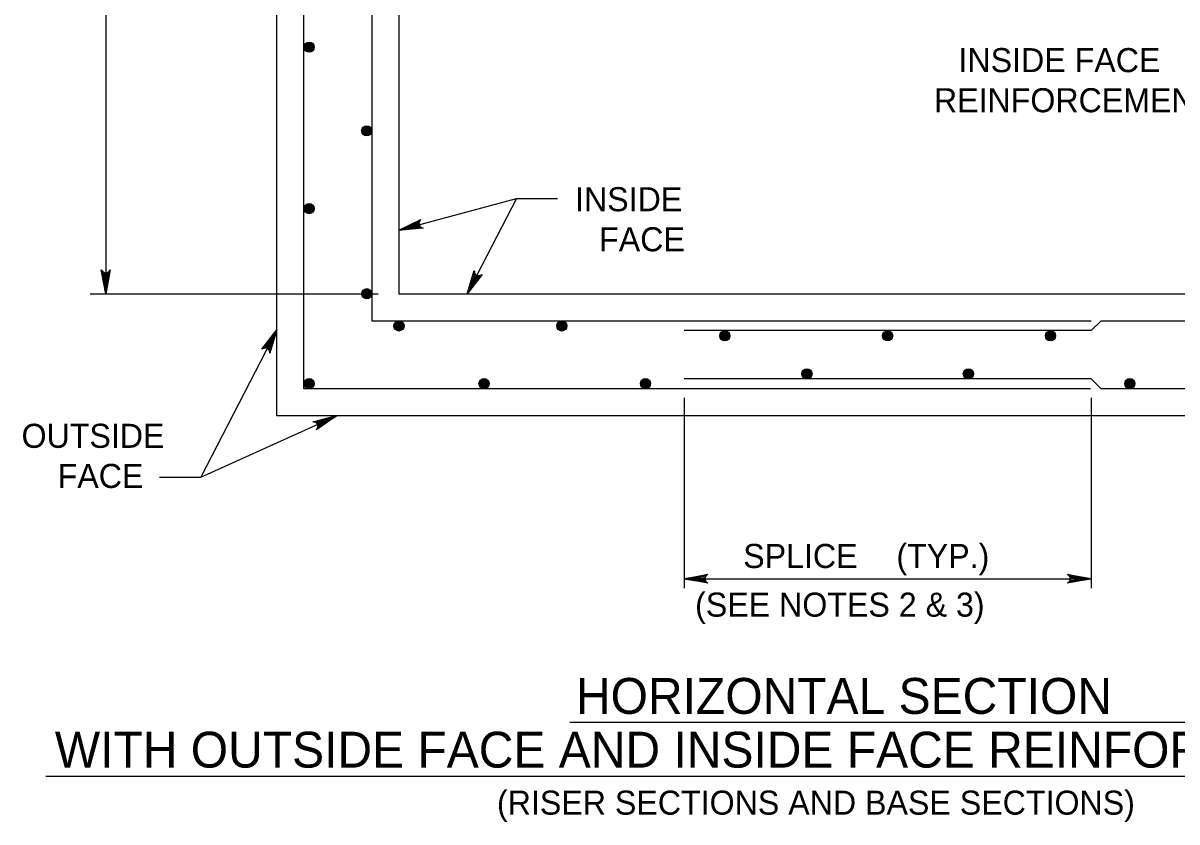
# Model space of a CAD drawing. Extents: x -6420 to 49575, y -4552 to 11624.
# Drawn here: x 2962.1 to 3434.4, y 6892 to 7218.9 of the extents above; entities that cross this region are included whole.
import ezdxf

# ---------------------------------------------------------------- set-up
doc = ezdxf.new("R2010")
doc.units = 0
doc.layers.add('1', color=7, linetype='Continuous')

msp = doc.modelspace()

# ---------------------------------------------------------------- linework, layer by layer
at = {"layer": '1'}
for p, q in [((3077.1, 7069.3), (3077.1, 7547.08)), ((3104.88, 7519.31), (3104.88, 7097.07)), ((2995.99, 7508.19), (2995.99, 7108.18)), ((3115.99, 7134.25), (3164.04, 7147.19)), ((3164.04, 7147.19), (3143.92, 7108.18)), ((3164.04, 7147.19), (3180.92, 7147.19)), ((2989.62, 7108.18), (3107.46, 7108.18)), ((3065.99, 7093.36), (3034.88, 7033.07)), ((3104.88, 7097.07), (3399.33, 7097.07)), ((3399.33, 7093.07), (3403.33, 7097.07)), ((3403.33, 7097.07), (3527.11, 7097.07)), ((3399.33, 7093.07), (3232.66, 7093.07)), ((3399.33, 7073.3), (3232.66, 7073.3)), ((3399.33, 7073.3), (3403.33, 7069.3)), ((3399.08, 7069.3), (3077.1, 7069.3)), ((3232.66, 7065.6), (3232.66, 6987.71)), ((3399.33, 7065.6), (3399.33, 6987.71)), ((3554.88, 7069.3), (3403.33, 7069.3)), ((3034.88, 7033.07), (3090.42, 7058.18)), ((3018, 7033.07), (3034.88, 7033.07)), ((3232.66, 6991.52), (3399.33, 6991.52)), ((3185.91, 6932.81), (3450.1, 6932.81)), ((2971.41, 6910.81), (3664.19, 6910.81))]:
    msp.add_line(p, q, dxfattribs=at)
for points in [[(3065.99, 7558.19), (3566, 7558.19), (3566, 7058.18), (3065.99, 7058.18)], [(3115.99, 7108.18), (3516, 7108.18), (3516, 7508.19), (3115.99, 7508.19)]]:
    msp.add_lwpolyline(points, close=True, dxfattribs=at)
for points in [[(3115.99, 7134.25), (3124.96, 7138.57), (3124.66, 7138.22), (3124.37, 7137.87), (3124.27, 7137.5), (3124.16, 7137.13), (3124.19, 7136.8), (3124.23, 7136.47), (3124.37, 7136.17), (3124.51, 7135.86), (3124.78, 7135.6), (3125.05, 7135.33), (3125.48, 7135.18), (3125.92, 7135.02), (3115.99, 7134.25), (3125.48, 7135.18), (3125.05, 7135.33), (3115.99, 7134.25), (3124.78, 7135.6), (3124.51, 7135.86), (3115.99, 7134.25), (3124.37, 7136.17), (3124.23, 7136.47), (3115.99, 7134.25), (3124.19, 7136.8), (3124.16, 7137.13), (3115.99, 7134.25), (3124.27, 7137.5), (3124.37, 7137.87), (3115.99, 7134.25), (3124.66, 7138.22)], [(2995.99, 7108.18), (2994.15, 7117.97), (2994.41, 7117.59), (2994.68, 7117.22), (2995, 7117.02), (2995.33, 7116.83), (2995.66, 7116.77), (2995.99, 7116.71), (2996.32, 7116.77), (2996.64, 7116.83), (2996.97, 7117.02), (2997.3, 7117.22), (2997.56, 7117.59), (2997.82, 7117.97), (2995.99, 7108.18), (2997.56, 7117.59), (2997.3, 7117.22), (2995.99, 7108.18), (2996.97, 7117.02), (2996.64, 7116.83), (2995.99, 7108.18), (2996.32, 7116.77), (2995.99, 7116.71), (2995.99, 7108.18), (2995.66, 7116.77), (2995.33, 7116.83), (2995.99, 7108.18), (2995, 7117.02), (2994.68, 7117.22), (2995.99, 7108.18), (2994.41, 7117.59)], [(3143.92, 7108.18), (3146.77, 7117.72), (3146.83, 7117.27), (3146.89, 7116.81), (3147.09, 7116.49), (3147.3, 7116.17), (3147.56, 7115.96), (3147.83, 7115.76), (3148.14, 7115.66), (3148.46, 7115.56), (3148.84, 7115.59), (3149.22, 7115.61), (3149.63, 7115.82), (3150.03, 7116.04), (3143.92, 7108.18), (3149.63, 7115.82), (3149.22, 7115.61), (3143.92, 7108.18), (3148.84, 7115.59), (3148.46, 7115.56), (3143.92, 7108.18), (3148.14, 7115.66), (3147.83, 7115.76), (3143.92, 7108.18), (3147.56, 7115.96), (3147.3, 7116.17), (3143.92, 7108.18), (3147.09, 7116.49), (3146.89, 7116.81), (3143.92, 7108.18), (3146.83, 7117.27)], [(3065.99, 7093.36), (3063.13, 7083.82), (3063.07, 7084.27), (3063.01, 7084.73), (3062.81, 7085.05), (3062.61, 7085.37), (3062.34, 7085.57), (3062.08, 7085.78), (3061.76, 7085.88), (3061.44, 7085.98), (3061.06, 7085.95), (3060.68, 7085.93), (3060.28, 7085.72), (3059.87, 7085.5), (3065.99, 7093.36), (3060.28, 7085.72), (3060.68, 7085.93), (3065.99, 7093.36), (3061.06, 7085.95), (3061.44, 7085.98), (3065.99, 7093.36), (3061.76, 7085.88), (3062.08, 7085.78), (3065.99, 7093.36), (3062.34, 7085.57), (3062.61, 7085.37), (3065.99, 7093.36), (3062.81, 7085.05), (3063.01, 7084.73), (3065.99, 7093.36), (3063.07, 7084.27)], [(3090.42, 7058.18), (3082.26, 7052.48), (3082.5, 7052.87), (3082.73, 7053.27), (3082.78, 7053.65), (3082.82, 7054.02), (3082.73, 7054.35), (3082.65, 7054.67), (3082.46, 7054.94), (3082.28, 7055.22), (3081.96, 7055.44), (3081.65, 7055.66), (3081.2, 7055.74), (3080.75, 7055.82), (3090.42, 7058.18), (3081.2, 7055.74), (3081.65, 7055.66), (3090.42, 7058.18), (3081.96, 7055.44), (3082.28, 7055.22), (3090.42, 7058.18), (3082.46, 7054.94), (3082.65, 7054.67), (3090.42, 7058.18), (3082.73, 7054.35), (3082.82, 7054.02), (3090.42, 7058.18), (3082.78, 7053.65), (3082.73, 7053.27), (3090.42, 7058.18), (3082.5, 7052.87)], [(3232.66, 6991.52), (3242.45, 6993.35), (3242.07, 6993.09), (3241.69, 6992.83), (3241.5, 6992.5), (3241.3, 6992.17), (3241.25, 6991.84), (3241.19, 6991.52), (3241.25, 6991.19), (3241.3, 6990.86), (3241.5, 6990.53), (3241.69, 6990.2), (3242.07, 6989.94), (3242.45, 6989.68), (3232.66, 6991.52), (3242.07, 6989.94), (3241.69, 6990.2), (3232.66, 6991.52), (3241.5, 6990.53), (3241.3, 6990.86), (3232.66, 6991.52), (3241.25, 6991.19), (3241.19, 6991.52), (3232.66, 6991.52), (3241.25, 6991.84), (3241.3, 6992.17), (3232.66, 6991.52), (3241.5, 6992.5), (3241.69, 6992.83), (3232.66, 6991.52), (3242.07, 6993.09)], [(3399.33, 6991.52), (3389.54, 6989.68), (3389.92, 6989.94), (3390.29, 6990.2), (3390.49, 6990.53), (3390.68, 6990.86), (3390.74, 6991.19), (3390.8, 6991.52), (3390.74, 6991.84), (3390.68, 6992.17), (3390.49, 6992.5), (3390.29, 6992.83), (3389.92, 6993.09), (3389.54, 6993.35), (3399.33, 6991.52), (3389.92, 6993.09), (3390.29, 6992.83), (3399.33, 6991.52), (3390.49, 6992.5), (3390.68, 6992.17), (3399.33, 6991.52), (3390.74, 6991.84), (3390.8, 6991.52), (3399.33, 6991.52), (3390.74, 6991.19), (3390.68, 6990.86), (3399.33, 6991.52), (3390.49, 6990.53), (3390.29, 6990.2), (3399.33, 6991.52), (3389.92, 6989.94)]]:
    msp.add_lwpolyline(points, dxfattribs=at)
for centre, radius in [((3079.19, 7209.07), 2.08), ((3079.19, 7209.07), 1.94), ((3079.19, 7209.07), 1.79), ((3079.19, 7209.07), 1.64), ((3079.19, 7209.07), 1.49), ((3079.19, 7209.07), 1.34), ((3079.19, 7209.07), 1.2), ((3079.19, 7209.07), 1.05), ((3079.19, 7209.07), 0.9), ((3079.19, 7209.07), 0.752), ((3079.19, 7209.07), 0.604), ((3079.19, 7209.07), 0.456), ((3079.19, 7209.07), 0.308), ((3079.19, 7209.07), 0.16), ((3102.79, 7174.85), 2.08), ((3102.79, 7174.85), 1.94), ((3102.79, 7174.85), 1.79), ((3102.79, 7174.85), 1.64), ((3102.79, 7174.85), 1.49), ((3102.79, 7174.85), 1.34), ((3102.79, 7174.85), 1.2), ((3102.79, 7174.85), 1.05), ((3102.79, 7174.85), 0.9), ((3102.79, 7174.85), 0.752), ((3102.79, 7174.85), 0.604), ((3102.79, 7174.85), 0.456), ((3102.79, 7174.85), 0.308), ((3102.79, 7174.85), 0.16), ((3079.19, 7143), 2.08), ((3079.19, 7143), 1.94), ((3079.19, 7143), 1.79), ((3079.19, 7143), 1.64), ((3079.19, 7143), 1.49), ((3079.19, 7143), 1.34), ((3079.19, 7143), 1.2), ((3079.19, 7143), 1.05), ((3079.19, 7143), 0.9), ((3079.19, 7143), 0.752), ((3079.19, 7143), 0.604), ((3079.19, 7143), 0.456), ((3079.19, 7143), 0.308), ((3079.19, 7143), 0.16), ((3102.79, 7108.18), 2.08), ((3102.79, 7108.18), 1.94), ((3102.79, 7108.18), 1.79), ((3102.79, 7108.18), 1.64), ((3102.79, 7108.18), 1.49), ((3102.79, 7108.18), 1.34), ((3102.79, 7108.18), 1.2), ((3102.79, 7108.18), 1.05), ((3102.79, 7108.18), 0.9), ((3102.79, 7108.18), 0.752), ((3102.79, 7108.18), 0.604), ((3102.79, 7108.18), 0.456), ((3102.79, 7108.18), 0.308), ((3102.79, 7108.18), 0.16), ((3115.99, 7094.98), 2.08), ((3115.99, 7094.98), 1.94), ((3115.99, 7094.98), 1.79), ((3115.99, 7094.98), 1.64), ((3115.99, 7094.98), 1.49), ((3115.99, 7094.98), 1.34), ((3115.99, 7094.98), 1.2), ((3115.99, 7094.98), 1.05), ((3115.99, 7094.98), 0.9), ((3115.99, 7094.98), 0.752), ((3115.99, 7094.98), 0.604), ((3115.99, 7094.98), 0.456), ((3115.99, 7094.98), 0.308), ((3115.99, 7094.98), 0.16), ((3182.66, 7094.98), 2.08), ((3182.66, 7094.98), 1.94), ((3182.66, 7094.98), 1.79), ((3182.66, 7094.98), 1.64), ((3182.66, 7094.98), 1.49), ((3182.66, 7094.98), 1.34), ((3182.66, 7094.98), 1.2), ((3182.66, 7094.98), 1.05), ((3182.66, 7094.98), 0.9), ((3182.66, 7094.98), 0.752), ((3182.66, 7094.98), 0.604), ((3182.66, 7094.98), 0.456), ((3182.66, 7094.98), 0.308), ((3182.66, 7094.98), 0.16), ((3249.32, 7090.98), 2.08), ((3249.32, 7090.98), 1.94), ((3249.32, 7090.98), 1.79), ((3249.32, 7090.98), 1.64), ((3249.32, 7090.98), 1.49), ((3249.32, 7090.98), 1.34), ((3249.32, 7090.98), 1.2), ((3249.32, 7090.98), 1.05), ((3249.32, 7090.98), 0.9), ((3249.32, 7090.98), 0.752), ((3249.32, 7090.98), 0.604), ((3249.32, 7090.98), 0.456), ((3249.32, 7090.98), 0.308), ((3249.32, 7090.98), 0.16), ((3315.99, 7090.98), 2.08), ((3315.99, 7090.98), 1.94), ((3315.99, 7090.98), 1.79), ((3315.99, 7090.98), 1.64), ((3315.99, 7090.98), 1.49), ((3315.99, 7090.98), 1.34), ((3315.99, 7090.98), 1.2), ((3315.99, 7090.98), 1.05), ((3315.99, 7090.98), 0.9), ((3315.99, 7090.98), 0.752), ((3315.99, 7090.98), 0.604), ((3315.99, 7090.98), 0.456), ((3315.99, 7090.98), 0.308), ((3315.99, 7090.98), 0.16), ((3382.66, 7090.98), 2.08), ((3382.66, 7090.98), 1.94), ((3382.66, 7090.98), 1.79), ((3382.66, 7090.98), 1.64), ((3382.66, 7090.98), 1.49), ((3382.66, 7090.98), 1.34), ((3382.66, 7090.98), 1.2), ((3382.66, 7090.98), 1.05), ((3382.66, 7090.98), 0.9), ((3382.66, 7090.98), 0.752), ((3382.66, 7090.98), 0.604), ((3382.66, 7090.98), 0.456), ((3382.66, 7090.98), 0.308), ((3382.66, 7090.98), 0.16), ((3282.96, 7075.38), 2.08), ((3282.96, 7075.38), 1.94), ((3282.96, 7075.38), 1.79), ((3282.96, 7075.38), 1.64), ((3282.96, 7075.38), 1.49), ((3282.96, 7075.38), 1.34), ((3282.96, 7075.38), 1.2), ((3282.96, 7075.38), 1.05), ((3282.96, 7075.38), 0.9), ((3282.96, 7075.38), 0.752), ((3282.96, 7075.38), 0.604), ((3282.96, 7075.38), 0.456), ((3282.96, 7075.38), 0.308), ((3282.96, 7075.38), 0.16), ((3349.03, 7075.38), 2.08), ((3349.03, 7075.38), 1.94), ((3349.03, 7075.38), 1.79), ((3349.03, 7075.38), 1.64), ((3349.03, 7075.38), 1.49), ((3349.03, 7075.38), 1.34), ((3349.03, 7075.38), 1.2), ((3349.03, 7075.38), 1.05), ((3349.03, 7075.38), 0.9), ((3349.03, 7075.38), 0.752), ((3349.03, 7075.38), 0.604), ((3349.03, 7075.38), 0.456), ((3349.03, 7075.38), 0.308), ((3349.03, 7075.38), 0.16), ((3079.19, 7071.38), 2.08), ((3079.19, 7071.38), 1.94), ((3079.19, 7071.38), 1.79), ((3079.19, 7071.38), 1.64), ((3079.19, 7071.38), 1.49), ((3079.19, 7071.38), 1.34), ((3079.19, 7071.38), 1.2), ((3079.19, 7071.38), 1.05), ((3079.19, 7071.38), 0.9), ((3079.19, 7071.38), 0.752), ((3079.19, 7071.38), 0.604), ((3079.19, 7071.38), 0.456), ((3079.19, 7071.38), 0.308), ((3079.19, 7071.38), 0.16), ((3150.81, 7071.38), 2.08), ((3150.81, 7071.38), 1.94), ((3150.81, 7071.38), 1.79), ((3150.81, 7071.38), 1.64), ((3150.81, 7071.38), 1.49), ((3150.81, 7071.38), 1.34), ((3150.81, 7071.38), 1.2), ((3150.81, 7071.38), 1.05), ((3150.81, 7071.38), 0.9), ((3150.81, 7071.38), 0.752), ((3150.81, 7071.38), 0.604), ((3150.81, 7071.38), 0.456), ((3150.81, 7071.38), 0.308), ((3150.81, 7071.38), 0.16), ((3216.89, 7071.38), 2.08), ((3216.89, 7071.38), 1.94), ((3216.89, 7071.38), 1.79), ((3216.89, 7071.38), 1.64), ((3216.89, 7071.38), 1.49), ((3216.89, 7071.38), 1.34), ((3216.89, 7071.38), 1.2), ((3216.89, 7071.38), 1.05), ((3216.89, 7071.38), 0.9), ((3216.89, 7071.38), 0.752), ((3216.89, 7071.38), 0.604), ((3216.89, 7071.38), 0.456), ((3216.89, 7071.38), 0.308), ((3216.89, 7071.38), 0.16), ((3415.11, 7071.38), 2.08), ((3415.11, 7071.38), 1.94), ((3415.11, 7071.38), 1.79), ((3415.11, 7071.38), 1.64), ((3415.11, 7071.38), 1.49), ((3415.11, 7071.38), 1.34), ((3415.11, 7071.38), 1.2), ((3415.11, 7071.38), 1.05), ((3415.11, 7071.38), 0.9), ((3415.11, 7071.38), 0.752), ((3415.11, 7071.38), 0.604), ((3415.11, 7071.38), 0.456), ((3415.11, 7071.38), 0.308), ((3415.11, 7071.38), 0.16)]:
    msp.add_circle(centre, radius, dxfattribs=at)

# ---------------------------------------------------------------- texts
for s, height, p in [('INSIDE FACE', 9.8425, (3344.99, 7198.85)), ('REINFORCEMENT', 9.8425, (3334.92, 7182.45)), ('INSIDE', 9.843, (3188.05, 7141.94)), ('FACE', 9.843, (3197.9, 7125.54)), ('OUTSIDE', 9.843, (2961.51, 7045.11)), ('FACE', 9.843, (2976.28, 7028.7)), ('SPLICE', 9.843, (3256.87, 6995.94)), (' (TYP.)', 9.843, (3315.92, 6995.94)), ('(SEE NOTES 2 & 3)', 9.8425, (3237.18, 6976.02)), ('HORIZONTAL SECTION', 14.6898, (3188.42, 6936.24)), ('WITH OUTSIDE FACE AND INSIDE FACE REINFORCEMENT', 14.6898, (2975.13, 6914.25)), ('(RISER SECTIONS AND BASE SECTIONS)', 9.8425, (3156.1, 6894.99))]:
    msp.add_text(s, height=height, dxfattribs=at).set_placement(p)

doc.saveas('drawing.dxf')
